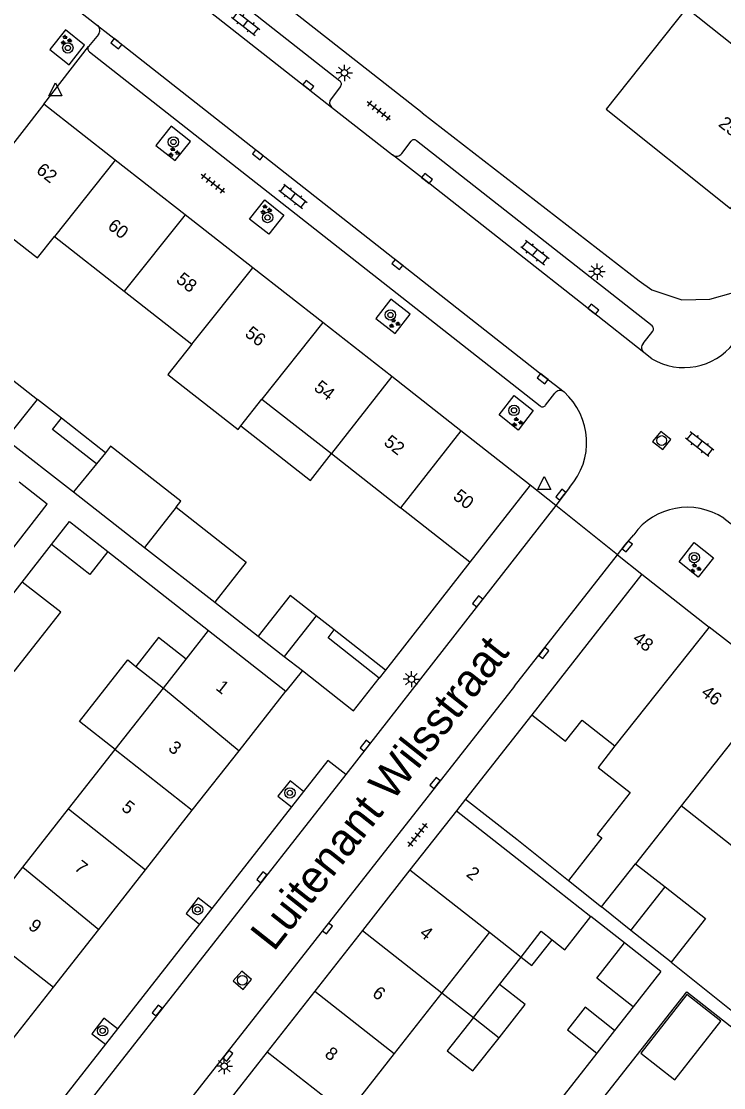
# Model space of a CAD drawing. Extents: x 131000 to 133013, y 393000 to 396501.
# Drawn here: x 131758 to 131812, y 396002.8 to 396084.8 of the extents above; entities that cross this region are included whole.
import ezdxf

# ---------------------------------------------------------------- set-up
doc = ezdxf.new("R2010")
doc.units = 0
for name, color, linetype in [('gg-afsc-erfafscheiding', 7, 'Continuous'), ('gg-afsc-muur', 7, 'Continuous'), ('gg-anno-huisnummerreeks BGT', 7, 'Continuous'), ('gg-anno-openbare ruimte label', 7, 'Continuous'), ('gg-bbg-bijgebouw', 7, 'Continuous'), ('gg-bbg-gedigitaliseerde bebouwing', 7, 'Continuous'), ('gg-bbg-gedigitaliseerde bijgebouw', 7, 'Continuous'), ('gg-bbg-hoofdgebouw', 7, 'Continuous'), ('gg-bbg-luifel en loopbrug', 7, 'Continuous'), ('gg-bbg-tussenscheiding', 7, 'Continuous'), ('gg-knt-verharding', 7, 'Continuous'), ('gg-knt-verharding nz', 7, 'Continuous'), ('gt-grn-weggrens', 7, 'Continuous'), ('gt-symb-boom', 7, 'Continuous'), ('gt-symb-groenvak', 7, 'Continuous'), ('gt-symb-klinker verharding', 7, 'Continuous'), ('gt-symb-kolk', 7, 'Continuous'), ('gt-symb-lichtmast', 7, 'Continuous'), ('gt-symb-rioolschacht', 7, 'Continuous'), ('gt-symb-tegel verharding', 7, 'Continuous'), ('gt-symb-waterafsluiter', 7, 'Continuous')]:
    doc.layers.add(name, color=color, linetype=linetype)

# ---------------------------------------------------------------- blocks, each defined once
blk = doc.blocks.new('gt0-BOOM')
at = {"layer": 'gt-symb-boom'}
for radius in [0.4, 0.2]:
    blk.add_circle((0, 0), radius, dxfattribs=at)
blk = doc.blocks.new('gt0-KOLK')
at = {"layer": 'gt-symb-kolk'}
blk.add_lwpolyline([(0, 0), (0.375, 0), (0.375, 0.4), (-0.375, 0.4), (-0.375, 0), (0, 0)], dxfattribs=at)
blk = doc.blocks.new('gt0-GRVAK')
at = {"layer": 'gt-symb-groenvak'}
for p, q in [((-0.11, 0.189), (-0.228, 0.24)), ((-0.182, 0.153), (0.088, 0.153)), ((-0.091, 0.211), (-0.156, 0.322)), ((-0.047, 0.214), (-0.047, 0.393)), ((-0.004, 0.211), (0.061, 0.322)), ((0.015, 0.189), (0.133, 0.24)), ((0.262, -0.052), (0.197, 0.059)), ((0.305, -0.049), (0.305, 0.13)), ((0.349, -0.052), (0.414, 0.059)), ((-0.245, -0.228), (-0.363, -0.177)), ((-0.318, -0.264), (-0.047, -0.264)), ((-0.226, -0.206), (-0.291, -0.095)), ((-0.183, -0.203), (-0.183, -0.024)), ((-0.139, -0.206), (-0.074, -0.095)), ((-0.12, -0.228), (-0.002, -0.177)), ((0.243, -0.074), (0.125, -0.023)), ((0.17, -0.11), (0.441, -0.11)), ((0.368, -0.074), (0.486, -0.023))]:
    blk.add_line(p, q, dxfattribs=at)
blk = doc.blocks.new('gt0-LMAST')
at = {"layer": 'gt-symb-lichtmast'}
for p, q in [((-0.182, 0.173), (-0.447, 0.438)), ((-0.005, 0.246), (-0.005, 0.621)), ((0.172, 0.173), (0.437, 0.438)), ((-0.255, -0.004), (-0.63, -0.004)), ((-0.182, -0.181), (-0.447, -0.446)), ((-0.005, -0.254), (-0.005, -0.629)), ((0.437, -0.446), (0.172, -0.181)), ((0.245, -0.004), (0.62, -0.004))]:
    blk.add_line(p, q, dxfattribs=at)
blk.add_circle((-0.005, -0.004), 0.25, dxfattribs=at)
blk = doc.blocks.new('gt0-KL1')
at = {"layer": 'gt-symb-klinker verharding'}
for p, q in [((-1.15, 0.3), (1.15, 0.3)), ((-1, -0.3), (-1, 0.3)), ((-0.5, 0.3), (-0.5, 0.45)), ((0, -0.3), (0, 0.3)), ((0.5, 0.3), (0.5, 0.45)), ((1, -0.3), (1, 0.3)), ((-1.15, -0.3), (1.15, -0.3)), ((-0.5, -0.45), (-0.5, -0.3)), ((0.5, -0.45), (0.5, -0.3))]:
    blk.add_line(p, q, dxfattribs=at)
blk = doc.blocks.new('gt0-TEG1')
at = {"layer": 'gt-symb-tegel verharding'}
for p, q in [((-1.125, 0), (1.125, 0)), ((-0.9, -0.25), (-0.9, 0.25)), ((-0.45, -0.25), (-0.45, 0.25)), ((0, -0.25), (0, 0.25)), ((0.45, -0.25), (0.45, 0.25)), ((0.9, -0.25), (0.9, 0.25))]:
    blk.add_line(p, q, dxfattribs=at)
blk = doc.blocks.new('gt0-WAFSL')
at = {"layer": 'gt-symb-waterafsluiter'}
for p, q in [((-0.5, -0.333), (0, 0.667)), ((0, 0.667), (0.5, -0.333)), ((0.5, -0.333), (-0.5, -0.333))]:
    blk.add_line(p, q, dxfattribs=at)
blk = doc.blocks.new('gt0-RS')
at = {"layer": 'gt-symb-rioolschacht'}
blk.add_lwpolyline([(-0.5, -0.5), (0.5, -0.5), (0.5, 0.5), (-0.5, 0.5)], close=True, dxfattribs=at)
blk.add_circle((0, 0), 0.375, dxfattribs=at)

msp = doc.modelspace()

# ---------------------------------------------------------------- linework, layer by layer
at = {"layer": 'gg-afsc-erfafscheiding'}
for p, q in [((131758.085, 396041.64), (131760.334, 396044.521)), ((131764.67, 396043.981), (131772.423, 396037.905)), ((131772.892, 396040.085), (131776.241, 396037.482)), ((131796.113, 396021.858), (131800.087, 396018.69)), ((131804.389, 396013.89), (131801.81, 396015.916)), ((131807.975, 396012.4), (131817.044, 396005.17)), ((131805.073, 396008.979), (131803.638, 396007.153)), ((131802.279, 396005.423), (131796.319, 395997.833))]:
    msp.add_line(p, q, dxfattribs=at)
msp.add_lwpolyline([(131801.229, 396000), (131809.182, 396010.124), (131816.92, 396004.048)], dxfattribs=at)
at = {"layer": 'gg-afsc-muur'}
for p, q in [((131792.51, 396043.17), (131786.019, 396034.871)), ((131797.277, 396031.436), (131792.178, 396024.943)), ((131792.178, 396024.943), (131796.113, 396021.858))]:
    msp.add_line(p, q, dxfattribs=at)
at = {"layer": 'gg-bbg-bijgebouw'}
msp.add_lwpolyline([(131779.627, 396034.826), (131783.56, 396031.74), (131785.537, 396034.256)], dxfattribs=at)
at = {"layer": 'gg-bbg-gedigitaliseerde bebouwing'}
for p, q in [((131774.906, 396053.639), (131776.523, 396055.701)), ((131770.689, 396035.697), (131772.423, 396037.905)), ((131772.423, 396037.905), (131778.36, 396033.25)), ((131768.955, 396033.488), (131770.689, 396035.697)), ((131765.238, 396028.752), (131768.955, 396033.488)), ((131761.655, 396024.188), (131765.238, 396028.752)), ((131808.745, 396024.431), (131805.249, 396019.981)), ((131758.137, 396019.708), (131761.655, 396024.188)), ((131791.47, 396024.04), (131797.581, 396019.255)), ((131754.539, 396015.124), (131758.137, 396019.708)), ((131802.637, 396016.656), (131805.249, 396019.981)), ((131797.581, 396019.255), (131801.81, 396015.916)), ((131800.087, 396018.69), (131802.637, 396016.656)), ((131794.013, 396014.712), (131790.354, 396010.053)), ((131794.013, 396014.712), (131796.442, 396012.804)), ((131790.354, 396010.053), (131786.695, 396005.394)), ((131786.695, 396005.394), (131783.036, 396000.734))]:
    msp.add_line(p, q, dxfattribs=at)
for points in [[(131815.51, 396080.71), (131809.16, 396085.767), (131802.977, 396077.991)], [(131753.832, 396070.806), (131759.27, 396066.565), (131760.558, 396068.216)], [(131771.129, 396059.93), (131769.296, 396057.593), (131774.69, 396053.364), (131774.906, 396053.639)], [(131799.873, 396029.401), (131801.14, 396031.013), (131803.658, 396029.033)], [(131803.658, 396029.033), (131802.364, 396027.386), (131804.831, 396025.448), (131802.305, 396022.233), (131802.655, 396021.958), (131800.087, 396018.69)], [(131816.669, 396023.466), (131814.112, 396020.212), (131808.745, 396024.431)], [(131798.827, 396014.127), (131799.802, 396013.361), (131801.81, 396015.916)], [(131796.442, 396012.804), (131797.995, 396014.781), (131798.827, 396014.127)]]:
    msp.add_lwpolyline(points, dxfattribs=at)
at = {"layer": 'gg-bbg-gedigitaliseerde bijgebouw'}
for p, q in [((131761.1, 396054.241), (131759.274, 396055.673)), ((131756.838, 396052.622), (131762.027, 396048.57)), ((131764.483, 396051.587), (131763.804, 396050.722)), ((131762.027, 396048.57), (131767.484, 396044.308)), ((131767.484, 396044.308), (131772.892, 396040.085)), ((131754.521, 396037.075), (131758.085, 396041.64)), ((131782.083, 396037.953), (131780.683, 396039.049)), ((131776.241, 396037.482), (131778.231, 396035.921)), ((131778.231, 396035.921), (131779.627, 396034.826)), ((131804.893, 396014.857), (131807.518, 396018.198)), ((131807.975, 396012.4), (131804.893, 396014.857)), ((131792.782, 396008.145), (131794.79, 396010.701))]:
    msp.add_line(p, q, dxfattribs=at)
for points in [[(131754.932, 396054.11), (131757.345, 396057.186), (131759.274, 396055.673)], [(131763.804, 396050.722), (131760.421, 396053.375), (131761.1, 396054.241)], [(131769.935, 396047.399), (131770.292, 396047.854), (131764.883, 396052.097), (131764.483, 396051.587)], [(131756.184, 396042.721), (131760.016, 396047.629), (131757.852, 396049.326)], [(131769.935, 396047.399), (131775.317, 396043.177), (131772.892, 396040.085)], [(131760.334, 396044.521), (131761.719, 396046.295), (131764.67, 396043.981)], [(131764.67, 396043.981), (131763.293, 396042.217), (131760.334, 396044.521)], [(131757.478, 396034.77), (131761.046, 396039.315), (131758.085, 396041.64)], [(131780.683, 396039.049), (131778.693, 396040.607), (131776.241, 396037.482)], [(131785.537, 396034.256), (131781.606, 396037.346), (131782.083, 396037.953)], [(131807.518, 396018.198), (131810.617, 396015.763), (131807.975, 396012.4)], [(131794.748, 396006.601), (131796.756, 396009.156), (131794.79, 396010.701)], [(131811.794, 396007.874), (131809.194, 396009.917), (131805.655, 396005.413), (131808.255, 396003.37), (131811.794, 396007.874)], [(131792.782, 396008.145), (131790.774, 396005.59), (131792.74, 396004.045), (131794.748, 396006.601)]]:
    msp.add_lwpolyline(points, dxfattribs=at)
at = {"layer": 'gg-bbg-hoofdgebouw'}
for p, q in [((131759.74, 396078.38), (131755.13, 396072.47)), ((131765.244, 396074.072), (131759.74, 396078.38)), ((131770.612, 396069.871), (131765.244, 396074.072)), ((131775.827, 396065.789), (131770.612, 396069.871)), ((131760.558, 396068.216), (131765.928, 396064.006)), ((131781.194, 396061.588), (131775.827, 396065.789)), ((131765.928, 396064.006), (131771.129, 396059.93)), ((131786.501, 396057.434), (131781.194, 396061.588)), ((131791.826, 396053.267), (131786.501, 396057.434)), ((131776.523, 396055.701), (131781.86, 396051.518)), ((131797.15, 396049.1), (131791.826, 396053.267)), ((131781.86, 396051.518), (131787.185, 396047.344)), ((131797.15, 396049.1), (131792.51, 396043.17)), ((131792.51, 396043.17), (131787.185, 396047.344)), ((131805.74, 396042.24), (131797.277, 396031.436)), ((131805.74, 396042.24), (131810.912, 396038.174)), ((131816.278, 396033.956), (131810.912, 396038.174)), ((131774.766, 396028.672), (131778.36, 396033.25)), ((131797.277, 396031.436), (131799.873, 396029.401)), ((131771.168, 396024.089), (131774.766, 396028.672)), ((131767.578, 396019.516), (131771.168, 396024.089)), ((131791.47, 396024.04), (131787.903, 396019.498)), ((131763.976, 396014.928), (131767.578, 396019.516)), ((131787.903, 396019.498), (131784.244, 396014.839)), ((131760.488, 396010.484), (131763.976, 396014.928)), ((131784.244, 396014.839), (131780.585, 396010.18)), ((131756.832, 396005.828), (131760.488, 396010.484)), ((131780.585, 396010.18), (131776.926, 396005.52)), ((131776.926, 396005.52), (131773.268, 396000.862))]:
    msp.add_line(p, q, dxfattribs=at)
msp.add_lwpolyline([(131802.977, 396077.991), (131812.56, 396070.36), (131813.92, 396072.04), (131814.33, 396071.71), (131815.05, 396072.61), (131814.63, 396072.95), (131817.41, 396076.45), (131814.17, 396079.03), (131815.51, 396080.71)], dxfattribs=at)
at = {"layer": 'gg-bbg-luifel en loopbrug'}
for p, q in [((131764.483, 396051.587), (131761.1, 396054.241)), ((131786.019, 396034.871), (131782.083, 396037.953)), ((131766.831, 396035.155), (131768.955, 396033.488)), ((131786.019, 396034.871), (131785.537, 396034.256)), ((131805.249, 396019.981), (131807.518, 396018.198)), ((131804.893, 396014.857), (131802.637, 396016.656)), ((131807.197, 396011.684), (131804.389, 396013.89)), ((131794.79, 396010.701), (131796.442, 396012.804)), ((131807.197, 396011.684), (131805.073, 396008.979)), ((131790.354, 396010.053), (131792.782, 396008.145)), ((131803.638, 396007.153), (131802.279, 396005.423))]:
    msp.add_line(p, q, dxfattribs=at)
for points in [[(131774.906, 396053.639), (131780.242, 396049.455), (131781.86, 396051.518)], [(131770.689, 396035.697), (131768.565, 396037.364), (131766.831, 396035.155)], [(131765.238, 396028.752), (131762.485, 396030.913), (131766.203, 396035.649), (131766.831, 396035.155)], [(131796.442, 396012.804), (131797.274, 396012.15), (131798.827, 396014.127)], [(131805.073, 396008.979), (131802.264, 396011.185), (131804.389, 396013.89)], [(131803.638, 396007.153), (131801.365, 396008.938), (131800.007, 396007.208), (131802.279, 396005.423)]]:
    msp.add_lwpolyline(points, dxfattribs=at)
at = {"layer": 'gg-bbg-tussenscheiding'}
for p, q in [((131765.244, 396074.072), (131760.558, 396068.216)), ((131770.612, 396069.871), (131765.928, 396064.006)), ((131771.129, 396059.93), (131775.827, 396065.789)), ((131781.194, 396061.588), (131776.523, 396055.701)), ((131786.501, 396057.434), (131781.86, 396051.518)), ((131756.838, 396052.622), (131759.274, 396055.673)), ((131791.826, 396053.267), (131787.185, 396047.344)), ((131763.804, 396050.722), (131762.027, 396048.57)), ((131769.935, 396047.399), (131767.484, 396044.308)), ((131780.683, 396039.049), (131778.231, 396035.921)), ((131810.912, 396038.174), (131803.658, 396029.033)), ((131768.955, 396033.488), (131774.766, 396028.672)), ((131816.278, 396033.956), (131808.745, 396024.431)), ((131765.238, 396028.752), (131771.168, 396024.089)), ((131761.655, 396024.188), (131767.578, 396019.516)), ((131758.137, 396019.708), (131763.976, 396014.928)), ((131787.903, 396019.498), (131794.013, 396014.712)), ((131754.539, 396015.124), (131760.488, 396010.484)), ((131784.244, 396014.839), (131790.354, 396010.053)), ((131780.585, 396010.18), (131786.695, 396005.394)), ((131792.782, 396008.145), (131794.748, 396006.601)), ((131776.926, 396005.52), (131783.036, 396000.734))]:
    msp.add_line(p, q, dxfattribs=at)
at = {"layer": 'gg-knt-verharding'}
for p, q in [((131769.674, 396090.278), (131782.516, 396080.176)), ((131763.941, 396083.745), (131763.185, 396082.808)), ((131763.249, 396082.409), (131797.911, 396055.181)), ((131782.561, 396079.752), (131781.833, 396078.795)), ((131781.86, 396078.156), (131786.55, 396074.48)), ((131787.272, 396074.597), (131787.993, 396075.529)), ((131806.53, 396061.341), (131788.409, 396075.571)), ((131805.838, 396059.986), (131806.583, 396060.92)), ((131806.511, 396058.811), (131805.883, 396059.293)), ((131798.325, 396055.24), (131799.035, 396056.157)), ((131800.178, 396048.917), (131799.114, 396047.532)), ((131799.114, 396047.532), (131792.17, 396038.63)), ((131812.023, 396046.546), (131816.959, 396042.711)), ((131795.936, 396033.628), (131803.864, 396043.738)), ((131792.17, 396038.63), (131782.978, 396026.848)), ((131779.715, 396025.537), (131778.788, 396024.353)), ((131778.788, 396024.353), (131772.659, 396016.529)), ((131772.659, 396016.529), (131771.726, 396015.339)), ((131771.726, 396015.339), (131765.411, 396007.277)), ((131765.411, 396007.277), (131764.487, 396006.097)), ((131764.487, 396006.097), (131758.361, 395998.284))]:
    msp.add_line(p, q, dxfattribs=at)
for points in [[(131788.845, 396077.724), (131775.203, 396088.421), (131767.357, 396095.871)], [(131764.292, 396091.981), (131760.358, 396087.196), (131763.885, 396084.443)], [(131760.218, 396082.582), (131761.701, 396081.42), (131762.868, 396082.915), (131761.407, 396084.099), (131760.218, 396082.582)], [(131788.845, 396077.724), (131805.53, 396064.8), (131806.5, 396064.12), (131808.81, 396063.35), (131810.95, 396063.38), (131812.77, 396063.9), (131814.548, 396066.122)], [(131771.016, 396075.516), (131769.533, 396076.687), (131768.374, 396075.205), (131769.851, 396074.046), (131771.016, 396075.516)], [(131777.051, 396068.379), (131775.571, 396069.531), (131776.749, 396071.029), (131778.211, 396069.853), (131777.051, 396068.379)], [(131787.921, 396062.231), (131786.439, 396063.394), (131785.284, 396061.911), (131786.761, 396060.76), (131787.921, 396062.231)], [(131796.233, 396053.327), (131794.749, 396054.489), (131795.909, 396055.975), (131797.378, 396054.825), (131796.233, 396053.327)], [(131803.864, 396043.738), (131804.455, 396044.492), (131805.105, 396045.281)], [(131810.069, 396042.021), (131808.597, 396043.185), (131809.766, 396044.676), (131811.234, 396043.492), (131810.069, 396042.021)], [(131795.936, 396033.628), (131769.551, 396000), (131764.852, 395994.042)], [(131782.978, 396026.848), (131781.581, 396027.919), (131779.715, 396025.537)], [(131779.715, 396025.537), (131778.679, 396026.348), (131777.752, 396025.165), (131778.788, 396024.353)], [(131772.659, 396016.529), (131771.612, 396017.349), (131770.691, 396016.15), (131771.726, 396015.339)], [(131765.411, 396007.277), (131764.358, 396008.102), (131763.45, 396006.91), (131764.487, 396006.097)]]:
    msp.add_lwpolyline(points, dxfattribs=at)
for centre, radius, start, end in [((131763.566, 396084.066), 0.494, 319.45564, 49.7183), ((131763.43, 396082.643), 0.296, 145.99643, 232.22892), ((131782.328, 396079.942), 0.3, 320.85309, 51.26339), ((131782.179, 396078.49), 0.462, 138.5995, 226.23952), ((131788.22, 396075.367), 0.279, 47.14875, 144.38152), ((131786.853, 396074.896), 0.515, 233.95904, 324.45047), ((131806.32, 396061.101), 0.319, 325.46934, 48.88118), ((131806.197, 396059.661), 0.484, 137.8783, 229.55228), ((131808.985, 396062.96), 4.83, 239.19628, 321.98462), ((131799.446, 396055.847), 0.515, 53.73171, 142.95399), ((131796.262, 396052.374), 5.223, 318.55658, 48.09768), ((131798.095, 396055.372), 0.265, 226.01856, 330.20289), ((131809.223, 396042.31), 5.078, 56.5364, 144.18843)]:
    msp.add_arc(centre, radius, start, end, dxfattribs=at)
at = {"layer": 'gg-knt-verharding nz'}
for p, q in [((131767.838, 396089.187), (131781.86, 396078.156)), ((131782.978, 396026.848), (131760.118, 395997.742))]:
    msp.add_line(p, q, dxfattribs=at)
for points in [[(131763.885, 396084.443), (131765.455, 396083.194), (131798.222, 396057.435), (131799.751, 396056.262)], [(131805.883, 396059.293), (131801.872, 396062.462), (131789.085, 396072.51), (131786.55, 396074.48)]]:
    msp.add_lwpolyline(points, dxfattribs=at)
at = {"layer": 'gt-grn-weggrens'}
for p, q in [((131759.74, 396078.38), (131763.185, 396082.808)), ((131799.114, 396047.532), (131797.15, 396049.1)), ((131803.864, 396043.738), (131799.114, 396047.532)), ((131803.864, 396043.738), (131805.74, 396042.24)), ((131779.627, 396034.826), (131778.36, 396033.25)), ((131792.178, 396024.943), (131791.47, 396024.04))]:
    msp.add_line(p, q, dxfattribs=at)

# ---------------------------------------------------------------- block references
at = {"layer": 'gt-symb-boom'}
for p in [(131761.597, 396082.709), (131769.714, 396075.476), (131776.953, 396069.67), (131786.399, 396062.177), (131795.902, 396054.838), (131809.764, 396043.517), (131778.671, 396025.423), (131771.574, 396016.458), (131764.272, 396007.132)]:
    msp.add_blockref('gt0-BOOM', p, dxfattribs=at)
at = {"layer": 'gt-symb-groenvak'}
for p in [(131761.433, 396083.312), (131769.728, 396074.683), (131776.808, 396070.277), (131786.683, 396061.526), (131796.134, 396053.929), (131809.838, 396042.686)]:
    msp.add_blockref('gt0-GRVAK', p, dxfattribs=at)
at = {"layer": 'gt-symb-klinker verharding'}
for p, rotation in [((131775.272, 396084.606), -37.80965211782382), ((131778.917, 396071.3), -37.80965211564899), ((131797.515, 396066.982), -37.809652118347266), ((131810.171, 396052.242), 142.10993718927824)]:
    msp.add_blockref('gt0-KL1', p, dxfattribs=dict(at, rotation=rotation))
at = {"layer": 'gt-symb-kolk'}
for p, rotation in [((131765.455, 396083.194), 141.49221702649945), ((131779.962, 396079.657), -38.17653760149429), ((131776.331, 396074.645), 141.8234623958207), ((131789.085, 396072.51), -37.80965211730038), ((131787.053, 396066.206), 141.82346239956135), ((131801.872, 396062.462), -38.30199383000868), ((131798.222, 396057.435), 141.82346239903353), ((131799.664, 396048.237), 52.92387968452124), ((131804.455, 396044.492), -128.09608537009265), ((131793.266, 396040.027), 52.10993718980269), ((131798.036, 396036.298), -128.096085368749), ((131784.61, 396028.928), 51.984339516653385), ((131789.988, 396026.059), 51.90391463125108), ((131776.677, 396018.817), 51.90391463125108), ((131781.412, 396015.118), -128.096085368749), ((131768.628, 396008.572), 51.823462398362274), ((131773.733, 396005.331), -128.09608536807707)]:
    msp.add_blockref('gt0-KOLK', p, dxfattribs=dict(at, rotation=rotation))
at = {"layer": 'gt-symb-lichtmast'}
for p in [(131782.862, 396080.793), (131802.29, 396065.519), (131788.017, 396034.175), (131773.633, 396004.422)]:
    msp.add_blockref('gt0-LMAST', p, dxfattribs=at)
at = {"layer": 'gt-symb-rioolschacht'}
for p, rotation in [((131807.26, 396052.522), -38.54346271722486), ((131775.015, 396011.021), 139.21843280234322)]:
    msp.add_blockref('gt0-RS', p, dxfattribs=dict(at, rotation=rotation))
at = {"layer": 'gt-symb-tegel verharding'}
for p, rotation in [((131785.503, 396077.882), 142.1099371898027), ((131772.744, 396072.292), 142.10993718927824), ((131788.495, 396022.186), 51.778443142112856)]:
    msp.add_blockref('gt0-TEG1', p, dxfattribs=dict(at, rotation=rotation))
at = {"layer": 'gt-symb-waterafsluiter'}
for p in [(131760.639, 396079.367), (131798.229, 396049.085)]:
    msp.add_blockref('gt0-WAFSL', p, dxfattribs=at)

# ---------------------------------------------------------------- texts
at = {"layer": 'gg-anno-huisnummerreeks BGT'}
for s, rotation, p in [('25', 321.5, (131811.552, 396076.755)), ('62', 321.9, (131759.096, 396073.17)), ('60', 322, (131764.586, 396068.872)), ('58', 321.9, (131769.849, 396064.754)), ('56', 321.9, (131775.14, 396060.613)), ('54', 321.9, (131780.449, 396056.457)), ('52', 322, (131785.822, 396052.25)), ('50', 322, (131791.142, 396048.086)), ('48', 321.8, (131804.948, 396037.138)), ('1', 321.9, (131772.904, 396033.408)), ('46', 321.8, (131810.217, 396032.996)), ('3', 321.9, (131769.242, 396028.744)), ('5', 321.9, (131765.649, 396024.166)), ('7', 321.9, (131762.027, 396019.553)), ('2', 321.8, (131792.162, 396019.073)), ('9', 321.9, (131758.486, 396015.041)), ('4', 321.8, (131788.569, 396014.499)), ('6', 321.8, (131784.932, 396009.868)), ('8', 321.9, (131781.273, 396005.209))]:
    msp.add_text(s, height=1, rotation=rotation, dxfattribs=at).set_placement(p)
at = {"layer": 'gg-anno-openbare ruimte label'}
msp.add_text('Luitenant Wilsstraat', height=2.5, rotation=51.7, dxfattribs=at).set_placement((131777.427, 396013.157))

doc.saveas('drawing.dxf')
